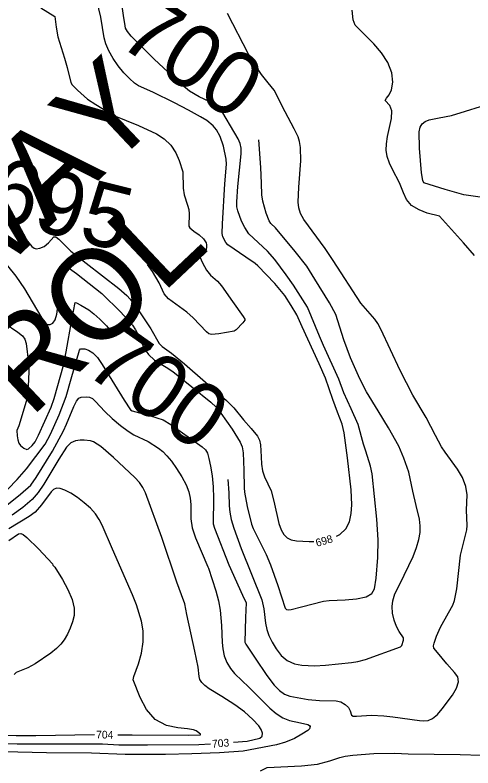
# Model space of a CAD drawing. Extents: x -291892836 to 2945206, y -477993085 to 1832792.
# Drawn here: x 1852499.7 to 1852737.2, y 543914.3 to 544304.4 of the extents above; entities that cross this region are included whole.
import ezdxf

# ---------------------------------------------------------------- set-up
doc = ezdxf.new("R2010")
doc.units = 0
for name, color, linetype in [('DT_X_Contour_Minor', 7, 'Continuous'), ('DT_X_Terrain_Ground_Line', 7, 'Continuous'), ('Level 19', 7, 'Continuous'), ('Level 40', 7, 'Continuous')]:
    doc.layers.add(name, color=color, linetype=linetype)

msp = doc.modelspace()

# ---------------------------------------------------------------- linework, layer by layer
at = {"layer": 'DT_X_Contour_Minor'}
for points in [[(1852666.39, 544034.33), (1852668.18, 544035.27), (1852671.22, 544038.14), (1852673.13, 544041.85), (1852674.09, 544046.1), (1852674.39, 544050.53), (1852674.03, 544058.46), (1852672.06, 544075.04), (1852670.39, 544087.95), (1852669.35, 544092.46), (1852666.97, 544098.65), (1852664.47, 544105.24), (1852660.78, 544116.2), (1852657.49, 544123.74), (1852648.56, 544142.95), (1852645.8, 544149.01), (1852642.95, 544153.98), (1852639.6, 544159.04), (1852634.44, 544165.26), (1852625.66, 544174.4), (1852624.26, 544175.7), (1852619.41, 544179.02), (1852609.99, 544185.29), (1852609.02, 544186.64), (1852607.54, 544189.46), (1852607.14, 544191.2), (1852607.23, 544196.17), (1852608.41, 544217.03), (1852609.31, 544227.15), (1852609.15, 544229.83), (1852607.81, 544236.46), (1852606.1, 544241.53), (1852604.21, 544244.98), (1852602.5, 544247.12), (1852599.15, 544249.75), (1852595.85, 544251.74), (1852589.63, 544255.07), (1852582.45, 544259.04), (1852571.23, 544264.47), (1852563.7, 544267.7), (1852561.62, 544269.16), (1852559, 544271.5), (1852556.07, 544274.57), (1852553.14, 544278.15), (1852550.5, 544281.98), (1852548.34, 544285.83), (1852546.8, 544289.45), (1852545.94, 544292.69), (1852544.22, 544303.39), (1852541.18, 544315.71)], [(1852615.16, 544215.58), (1852617.03, 544232.58), (1852616.93, 544235.44), (1852616.39, 544237.88), (1852615.33, 544240.3), (1852605.22, 544257.56), (1852600.36, 544259.61), (1852595.25, 544262.02), (1852590.21, 544265.05), (1852586.11, 544268.36), (1852571.85, 544281.66), (1852559.91, 544293.47), (1852557.96, 544295.86), (1852557.03, 544297.63), (1852556.58, 544300.02), (1852556.07, 544303.01), (1852554.61, 544314.1)], [(1852512.97, 544308.15), (1852520.23, 544303.73), (1852521.02, 544298.19), (1852521.89, 544293.11), (1852525.26, 544282.06), (1852526.77, 544277.19), (1852528.65, 544269.44), (1852529.26, 544268.35), (1852532.07, 544265.44), (1852537.19, 544260.92), (1852541.57, 544258.11), (1852550.96, 544252.36), (1852563.73, 544247.23), (1852573.03, 544242.88), (1852577.1, 544240.3), (1852580.48, 544237.07), (1852583.03, 544233.11), (1852584.81, 544229.08), (1852586.76, 544223.2), (1852586.91, 544214.79), (1852587.35, 544211.3)], [(1852738.04, 544179.76), (1852732.32, 544186.41), (1852719.94, 544200.16), (1852713.54, 544201.86), (1852709.22, 544203.46), (1852705.31, 544205.81), (1852702.68, 544208.93), (1852701.1, 544212.3), (1852699.19, 544217.48), (1852695.49, 544224.32), (1852693.97, 544227.72), (1852692.78, 544231.17), (1852692.22, 544234.39), (1852692.29, 544237.68), (1852692.94, 544241.51), (1852694.95, 544250.87), (1852695.09, 544254.87), (1852694.04, 544257.49), (1852691.74, 544260.16), (1852692.29, 544261.35), (1852693.67, 544263.07), (1852695.03, 544265.77), (1852695.61, 544269.73), (1852695.05, 544274.58), (1852693.11, 544279.82), (1852689.73, 544284.94), (1852685.73, 544289.48), (1852676.03, 544299.22), (1852675.15, 544301.98), (1852674.48, 544306.92)], [(1852690.95, 543941.27), (1852695.7, 543940.81), (1852709.44, 543938.85), (1852711.66, 543938.68), (1852713.93, 543938.87), (1852716.28, 543939.85), (1852718.73, 543941.9), (1852721.27, 543944.83), (1852726.59, 543952.03), (1852728.75, 543955.67), (1852729.78, 543958.89), (1852729.28, 543961.47), (1852727.68, 543963.66), (1852723.65, 543968.16), (1852718.82, 543974.1), (1852716.97, 543976.34), (1852716.77, 543977.51), (1852717.01, 543978.89), (1852718.28, 543982.55), (1852720.35, 543987.28), (1852724.53, 543994.62), (1852726.74, 543998.65), (1852727.58, 544000.96), (1852728.78, 544007.06), (1852730.8, 544024.46), (1852734.05, 544037.61), (1852734.27, 544039.97), (1852733.85, 544047.91), (1852734.24, 544055.72), (1852733.6, 544060.19), (1852731.79, 544064.75), (1852729.25, 544069.08), (1852722.84, 544077.85), (1852720.85, 544080.61), (1852717.83, 544086.62), (1852712.99, 544095.81), (1852705.96, 544107.45), (1852699.52, 544120.28), (1852689.42, 544141.71), (1852687.92, 544144.53), (1852686.36, 544146.84), (1852679.05, 544155.17), (1852664.62, 544177.25), (1852660.51, 544183.51), (1852649.48, 544198.45), (1852647.73, 544201.66), (1852646.88, 544204.46), (1852646.61, 544207.47), (1852646.87, 544215.18), (1852647.99, 544228.87), (1852647.7, 544235.78), (1852647.22, 544238.84), (1852646.51, 544241.27), (1852644.42, 544245.4), (1852639.71, 544254.31), (1852634.01, 544265.45), (1852631.04, 544269.3), (1852627.55, 544273.56), (1852623.7, 544279.26), (1852620.84, 544284.21), (1852609.93, 544305.29)], [(1852740.98, 544210.01), (1852732.44, 544211.22), (1852722.78, 544214.04), (1852711.81, 544217.52), (1852711.17, 544218.79), (1852710.54, 544222.76), (1852709.47, 544235.54), (1852709.33, 544243.93), (1852709.81, 544246.42), (1852710.81, 544248.13), (1852712.43, 544249.33), (1852714.54, 544250.17), (1852719.72, 544251.19), (1852726.04, 544252.37), (1852733.37, 544254.61), (1852741.15, 544257.08)], [(1852610.06, 544063.81), (1852610.56, 544056.83), (1852610.66, 544050.17), (1852611.01, 544046.76), (1852611.77, 544042.97), (1852613.08, 544038.5), (1852617.01, 544028.03), (1852627.76, 544001.4), (1852628.72, 543996.74), (1852629.53, 543989.28), (1852630.24, 543986.03), (1852631.39, 543982.84), (1852633, 543979.5), (1852635.1, 543975.94), (1852637.71, 543972.55), (1852640.88, 543969.86), (1852644.57, 543968.23), (1852648.43, 543967.47), (1852655.09, 543967.21), (1852660.73, 543967.58), (1852674.15, 543968.92), (1852677.51, 543969.48), (1852681.41, 543970.53), (1852699.7, 543977.1), (1852700.27, 543977.79), (1852701.26, 543980.49), (1852701.24, 543981.7), (1852698.95, 543984.91), (1852697.6, 543987.55), (1852696.31, 543990.87), (1852695.45, 543994.46), (1852695.3, 543997.91), (1852695.66, 544000.92), (1852696.71, 544004.56), (1852699.26, 544009.58), (1852706.11, 544023.82), (1852707.94, 544028.48), (1852709.16, 544032.58), (1852709.79, 544036.29), (1852709.86, 544039.74), (1852709.48, 544043.13), (1852707.8, 544050.31), (1852705.95, 544057.68), (1852704.03, 544067.6), (1852701.43, 544074.85), (1852698.72, 544080.98), (1852693.45, 544090.44), (1852688.11, 544099.3), (1852681.95, 544109.2), (1852678.58, 544115.92), (1852673.77, 544126.82), (1852670.17, 544136.14), (1852666.15, 544149.23), (1852662.76, 544155.34), (1852655.22, 544167.58), (1852651, 544174.34), (1852645.04, 544181.93), (1852634.81, 544194.12), (1852632.34, 544196.41), (1852631.43, 544197.77), (1852629.88, 544201.82), (1852628.27, 544207.99), (1852627.71, 544211.22), (1852627.44, 544217.28), (1852627.2, 544225.51), (1852626.12, 544239.71)], [(1852483.35, 544189.7), (1852500.09, 544169.04), (1852504.65, 544162.51), (1852515.32, 544144.48), (1852515.93, 544144), (1852517.86, 544144.13), (1852519.24, 544144.8), (1852520.48, 544146.44), (1852521.31, 544149.42), (1852524.42, 544172.48), (1852525.05, 544174.37), (1852526.1, 544174.48), (1852531.5, 544170.51), (1852544.77, 544160.13), (1852554.53, 544150.39), (1852560.57, 544143.75), (1852562.24, 544141.34), (1852563.52, 544138.74), (1852566.54, 544131.9), (1852568.88, 544128.49), (1852571.99, 544125.67), (1852578.11, 544121.97), (1852581.59, 544119.72), (1852601.27, 544103.84), (1852603.94, 544101.23), (1852606.47, 544098.17), (1852612.27, 544089.8), (1852616.52, 544083.11), (1852617.55, 544080.67), (1852618.09, 544077.62), (1852618.33, 544068.59), (1852618.5, 544059.45), (1852618.72, 544057.23), (1852620.08, 544049.79), (1852622.37, 544040.59), (1852623.25, 544038.3), (1852627.55, 544029.75), (1852629.89, 544024.96), (1852632.24, 544019.58), (1852636.02, 544008.77), (1852639.76, 543997.04), (1852640.43, 543996.45), (1852641.42, 543996.21), (1852642.93, 543996.34), (1852648.24, 543997.67), (1852659.75, 544000.73), (1852662.56, 544000.98), (1852670.92, 544001.37), (1852676.79, 544001.91), (1852681.8, 544002.99), (1852684.76, 544004.74), (1852686.1, 544007.05), (1852686.97, 544012.64), (1852687.93, 544023.27), (1852688.07, 544032.56), (1852687.32, 544043.2), (1852684.9, 544066.67), (1852684.12, 544070.67), (1852681.57, 544078.42), (1852680.37, 544081.99), (1852677.71, 544092.23), (1852674.06, 544100.44), (1852670.26, 544108.7), (1852667.58, 544115.78), (1852659.64, 544133.17), (1852657.52, 544137.97), (1852651.32, 544153.14), (1852644.09, 544164.47), (1852640.37, 544169.8), (1852634.4, 544177.82), (1852630.7, 544182.08), (1852621.01, 544191.11), (1852618.79, 544194.33), (1852617.13, 544197.66), (1852615.19, 544202.91), (1852614.77, 544205.03), (1852614.66, 544207.65), (1852615.16, 544215.58)], [(1852587.35, 544211.3), (1852589.1, 544205.96), (1852589.82, 544203.72), (1852590.08, 544201.49), (1852589.84, 544195.03), (1852590.32, 544194.13), (1852592.47, 544192.44), (1852595.19, 544190.58), (1852597.48, 544188.52), (1852598.79, 544186.47), (1852599.05, 544185.36), (1852599.05, 544184.15), (1852598.77, 544182.99), (1852598.21, 544182.04), (1852596.52, 544180.98), (1852595.82, 544180.56), (1852595.5, 544179.99), (1852595.58, 544179.11), (1852596.86, 544176.01), (1852598.98, 544172.16), (1852601.01, 544169.66), (1852604.65, 544166.5), (1852606.72, 544164.05), (1852612.42, 544156.04), (1852617.97, 544148.28), (1852618.83, 544146.88), (1852618.85, 544146.32), (1852617.79, 544144.87), (1852614.41, 544141.23), (1852613.39, 544140.67), (1852605.41, 544139.31), (1852601.5, 544138.84), (1852600.12, 544139.21), (1852598.94, 544140.28), (1852592.05, 544147.46), (1852588.81, 544150.42), (1852583.09, 544154.53), (1852579.29, 544157.34), (1852577, 544160), (1852574.4, 544165.61), (1852570.9, 544171.54), (1852568.43, 544175.14)], [(1852496.09, 544201.9), (1852504.64, 544189.17), (1852508.41, 544184.51), (1852509.64, 544183.6), (1852510.61, 544183.36)], [(1852510.61, 544183.36), (1852512.51, 544183.66), (1852514.77, 544184.52), (1852517.08, 544186.39), (1852519.77, 544189.54), (1852520.9, 544189.45), (1852522.47, 544188.22), (1852528.61, 544182.04), (1852536.62, 544175.78), (1852553.52, 544162.75), (1852557.65, 544159.08), (1852559.33, 544157.23), (1852564.24, 544150.61), (1852570.05, 544141.76), (1852574.4, 544134.21), (1852576.03, 544132.73), (1852580.87, 544129.27), (1852587.57, 544123.64), (1852609.39, 544104.66), (1852613.15, 544100.87), (1852618.24, 544094.74), (1852622.12, 544090.14), (1852625.45, 544086.19), (1852626.44, 544084.14), (1852626.99, 544081.79), (1852627.37, 544075.48), (1852627.57, 544071.74), (1852628.1, 544068.18), (1852629.09, 544065.12), (1852632.47, 544057.92), (1852633.9, 544052.5), (1852636.53, 544040.99), (1852637.65, 544037.74), (1852639.02, 544035.21), (1852640.75, 544033.45), (1852642.96, 544032.46), (1852645.64, 544032), (1852652.28, 544031.57), (1852654.69, 544031.57)], [(1852494.03, 544145.02), (1852501.16, 544140.02), (1852503.52, 544138.22), (1852504.74, 544136.47), (1852505.41, 544134.22), (1852506.65, 544124.25), (1852506.82, 544119.59), (1852506.37, 544108.4), (1852505.5, 544104.23), (1852501.56, 544091.49), (1852500.6, 544089.17), (1852500.72, 544086.35), (1852501.08, 544084.34), (1852501.67, 544082.53), (1852502.48, 544081.29), (1852504.3, 544079.99), (1852505.79, 544079.37), (1852506.61, 544079.58), (1852508.62, 544081.33), (1852510.13, 544083.22), (1852511.88, 544086.74), (1852518.45, 544101.3), (1852519.97, 544105.81), (1852524.94, 544123.59), (1852526.17, 544129.87), (1852529.06, 544146.56), (1852530.93, 544155.41)], [(1852530.93, 544155.41), (1852531.55, 544155.34), (1852533.85, 544154.18), (1852537.92, 544151.66), (1852540.62, 544149.58), (1852543.71, 544146.79), (1852547.03, 544143.33), (1852549.92, 544139.86)], [(1852495.88, 544058.77), (1852500.82, 544063.74), (1852505.53, 544069.21), (1852515.3, 544082.13), (1852518.01, 544087.27), (1852522.49, 544097.18), (1852526.11, 544106.79), (1852528.86, 544115.97), (1852533.17, 544130.74), (1852533.68, 544131.48), (1852534.49, 544131.55), (1852535.93, 544131.41), (1852537.86, 544130.85), (1852540.08, 544129.46), (1852542.42, 544126.94), (1852544.92, 544123.37), (1852556.27, 544104.79), (1852559.53, 544099.83), (1852560.46, 544099.41), (1852569.85, 544096.78), (1852576.44, 544094.59), (1852580.47, 544092.3), (1852596.78, 544080.75), (1852598.44, 544079.16), (1852599.46, 544077.38), (1852600.26, 544074.71), (1852601.13, 544070.68), (1852601.95, 544065.56), (1852602.51, 544059.86), (1852602.64, 544054.08), (1852602.39, 544040.69), (1852603.09, 544038.45), (1852610.49, 544019.44), (1852617.71, 544003.85), (1852619.48, 543999.74), (1852619.22, 543992.19), (1852618.9, 543979.38), (1852619.38, 543978.41), (1852624.27, 543971.09), (1852630.2, 543962.22), (1852634.1, 543957.15), (1852636.84, 543954.39), (1852639.46, 543952.43), (1852642.27, 543951.51), (1852651.72, 543949.75), (1852657.52, 543949.23), (1852666.18, 543949.05), (1852668.74, 543948.44), (1852670.91, 543947.18), (1852672.57, 543945.53), (1852673.58, 543943.86), (1852674.17, 543941.54), (1852675, 543941.05), (1852676.88, 543941.02), (1852684.52, 543941.61), (1852690.95, 543941.27)], [(1852493.6, 544049.12), (1852502.54, 544056.16), (1852507.93, 544060.83), (1852510.58, 544064.76), (1852519.09, 544078.46), (1852524.73, 544088.89), (1852526.4, 544092.49), (1852530.11, 544101.63), (1852531.52, 544104.4), (1852532.81, 544105.92), (1852534.05, 544106.49), (1852536.79, 544106.61), (1852538.33, 544106.38), (1852539.89, 544105.64), (1852541.47, 544104.16), (1852546.2, 544098.95), (1852550.04, 544095.38), (1852554.34, 544091.79), (1852558.3, 544088.83), (1852561.35, 544086.96), (1852568.72, 544083.46), (1852574.06, 544080.04), (1852576.31, 544078.21), (1852578.44, 544076.03)], [(1852613.05, 543927.6), (1852620.06, 543928.16), (1852626.66, 543929.66), (1852627.92, 543930.69), (1852628.09, 543932.24), (1852627.35, 543934.13), (1852626.06, 543936.08), (1852623.08, 543939.39), (1852618.69, 543943.33), (1852613.77, 543946.89), (1852606.89, 543951.22), (1852600.35, 543955.22), (1852598.07, 543956.94), (1852596.52, 543958.52), (1852595.61, 543960.05), (1852595.18, 543961.65), (1852594.63, 543966.48), (1852592.98, 543974.76), (1852588.79, 543993.83), (1852587.69, 543999.35), (1852586, 544003.91), (1852583.56, 544010.51), (1852575.82, 544033.75), (1852567.29, 544056.8), (1852565.95, 544059.57), (1852564.16, 544062.11), (1852561.79, 544064.71), (1852550.74, 544075.09), (1852544.13, 544080.79), (1852540.31, 544083.24), (1852538.84, 544083.71), (1852535.6, 544084.06), (1852533.43, 544084.16), (1852531, 544083.87), (1852528.56, 544082.73), (1852526.31, 544080.44), (1852522.45, 544074.32), (1852514.53, 544061.29), (1852511.69, 544056.99), (1852508.48, 544053.45), (1852503.69, 544049.31), (1852498.1, 544045.2)], [(1852578.44, 544076.03), (1852580.76, 544073.17), (1852583.45, 544069.4), (1852586.16, 544065.16), (1852588.42, 544061.01), (1852589.87, 544057.37), (1852590.59, 544054.09), (1852590.8, 544050.84), (1852590.87, 544043.38), (1852591.63, 544038.77), (1852593.31, 544033.52), (1852599.72, 544018.4), (1852600, 544017.87)], [(1852552.95, 543931.45), (1852560.49, 543931.37), (1852589.85, 543931.27), (1852595.84, 543931.47), (1852595.84, 543931.83), (1852594.31, 543932.96), (1852593.64, 543933.45), (1852592.16, 543933.98), (1852589.15, 543934.45), (1852584.18, 543934.96), (1852578.17, 543936.26), (1852572.36, 543939.3), (1852567.78, 543944.56), (1852564.51, 543950.69), (1852560.87, 543960), (1852561.32, 543961.58), (1852563.67, 543968.23), (1852565.23, 543973.67), (1852566.19, 543979.57), (1852566.06, 543985.26), (1852565.2, 543990.28), (1852562.69, 543998.8), (1852560.53, 544004.05), (1852550.14, 544027.58), (1852544.87, 544040.08), (1852543.33, 544042.96), (1852541.38, 544045.88), (1852538.82, 544048.82), (1852535.59, 544051.72), (1852532.02, 544054.4), (1852528.55, 544056.63), (1852525.53, 544058.23), (1852523.06, 544059.12), (1852521.12, 544059.26), (1852519.67, 544058.63), (1852518.42, 544057.31), (1852513.37, 544050.59), (1852510.09, 544046.87), (1852507, 544044.56), (1852496.47, 544038.18)], [(1852496.46, 544032.1), (1852501.44, 544035.6), (1852502.73, 544035.75), (1852503.93, 544035.23), (1852505.86, 544033.74), (1852511.77, 544027.73), (1852519.02, 544020), (1852519.34, 544019.37), (1852520.28, 544018.31), (1852524.22, 544011.95), (1852526.99, 544006.75), (1852529.23, 544001.53), (1852530.27, 543997.08), (1852530.26, 543993.32), (1852529.51, 543989.92), (1852528.31, 543986.63), (1852526.83, 543983.51), (1852525.18, 543980.73), (1852523.41, 543978.34), (1852521.24, 543976.12), (1852518.29, 543973.73), (1852510.14, 543968.29), (1852506.33, 543966.16), (1852500.33, 543963.75), (1852499.28, 543962.69)], [(1852600, 544017.87), (1852603.8, 544006.09), (1852605.18, 544000.82), (1852606.09, 543995.95), (1852606.79, 543988.01), (1852607.06, 543979.24), (1852607.43, 543975.94), (1852608.19, 543972.42), (1852609.48, 543968.96), (1852611.38, 543965.81), (1852613.58, 543963.12), (1852617.43, 543959.37), (1852620.8, 543956.31), (1852631.87, 543945.22), (1852635.2, 543942.42), (1852638.6, 543940.22), (1852641.96, 543938.81), (1852647.82, 543937.57), (1852651.48, 543936.77), (1852652.39, 543936.28), (1852652.75, 543935.67), (1852652.45, 543934.47), (1852651.51, 543933.61), (1852648.46, 543931.76), (1852644.67, 543929.55), (1852640, 543927.55), (1852635.24, 543926.21), (1852618.04, 543922.97), (1852605.72, 543922.07), (1852591.45, 543921.49), (1852577.69, 543921.25), (1852556.85, 543921.2), (1852539.27, 543921.97), (1852516.04, 543922.17), (1852486.03, 543922.73)], [(1852471.49, 543931.91), (1852500.22, 543931.09), (1852510.37, 543931.1), (1852540.95, 543931.52)], [(1852473.07, 543927.53), (1852500.77, 543926.74), (1852519.77, 543926.67), (1852545.11, 543926.72), (1852553.52, 543926.29), (1852568.46, 543926.27), (1852594.95, 543926.45), (1852601.07, 543926.78)], [(1852626.95, 543912.84), (1852630.43, 543914.46), (1852648.3, 543915.32), (1852656.57, 543916.29), (1852663.05, 543918.02), (1852668.14, 543919.72), (1852670.96, 543920.38), (1852674.82, 543920.93), (1852685.8, 543921.73), (1852696.65, 543921.91), (1852703.63, 543921.58), (1852730.6, 543921.29), (1852741.39, 543920.94)]]:
    msp.add_lwpolyline(points, dxfattribs=at)

# ---------------------------------------------------------------- texts
at = {"layer": 'DT_X_Terrain_Ground_Line'}
for s, rotation, p in [('700', 326.4198, (1852552.06, 544289.62)), ('695', 345.9462, (1852484.14, 544199.47)), ('700', 324.9358, (1852534.62, 544119.57))]:
    msp.add_text(s, height=33, rotation=rotation, dxfattribs=at).set_placement(p)
at = {"layer": 'Level 19'}
for s, rotation, p in [('698', 16.1975, (1852656.27, 544028.83)), ('704', 359.4336, (1852541.72, 543929.56)), ('703', 4.5149, (1852602.01, 543924.73))]:
    msp.add_text(s, height=4, rotation=rotation, dxfattribs=at).set_placement(p)
at = {"layer": 'Level 40'}
for s, p in [('HIGHWAY', (1852360.21, 544046.22)), ('PATROL', (1852419.06, 544011.63))]:
    msp.add_text(s, height=46.8, rotation=43.3446, dxfattribs=at).set_placement(p)

doc.saveas('drawing.dxf')
